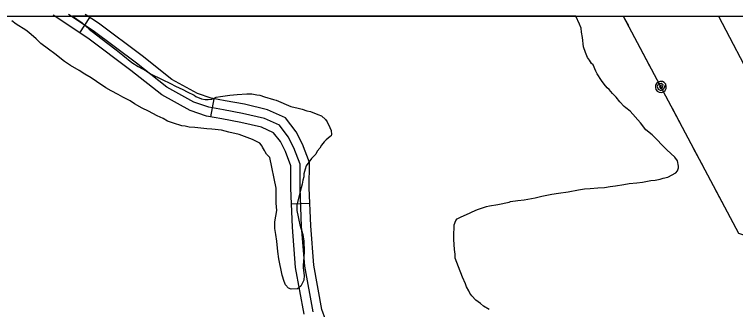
# Model space of a CAD drawing. Extents: x 3263578 to 3301413, y 764927 to 798602.
# Drawn here: x 3293417 to 3294593, y 793539 to 794020 of the extents above; entities that cross this region are included whole.
import ezdxf

# ---------------------------------------------------------------- set-up
doc = ezdxf.new("R2010")
doc.units = 0
for name, color, linetype in [('V-GRID-FRAM', 7, 'Continuous'), ('V-ROAD-CNTR', 7, 'Continuous'), ('V-SITE-VEGE', 7, 'Continuous'), ('V-UTIL-LINE', 7, 'Continuous')]:
    doc.layers.add(name, color=color, linetype=linetype)

msp = doc.modelspace()

# ---------------------------------------------------------------- linework, layer by layer
at = {"layer": 'V-GRID-FRAM'}
msp.add_lwpolyline([(3267734.9, 794015.5), (3299171.2, 794017.8), (3299180.4, 775831.7), (3267728.3, 775829.4), (3267734.9, 794015.5)], dxfattribs=at)
at = {"layer": 'V-ROAD-CNTR'}
for p, q in [((3293523.5, 793990.1), (3293540, 794015.1)), ((3293737.3, 793853), (3293742.8, 793882.5)), ((3293868.9, 793711.2), (3293898.9, 793712.3))]:
    msp.add_line(p, q, dxfattribs=at)
for points in [[(3293889.4, 793531.5), (3293875.5, 793607.8), (3293870.4, 793673.6), (3293867.9, 793737), (3293868, 793773.2), (3293859, 793796.7), (3293850.7, 793812.8), (3293839.7, 793827.3), (3293820, 793836.1), (3293786, 793844.2), (3293755.1, 793849.7), (3293730.4, 793854.3), (3293703.5, 793863.5), (3293657.2, 793889.1), (3293607.1, 793928.8), (3293536.8, 793981.3), (3293480.2, 794018.8)], [(3293903.9, 793535.5), (3293890.4, 793609.8), (3293885.3, 793674.5), (3293882.9, 793737.3), (3293883, 793775.9), (3293872.7, 793802.8), (3293863.5, 793820.8), (3293849.3, 793839.4), (3293824.8, 793850.3), (3293789.1, 793858.9), (3293757.8, 793864.4), (3293734.2, 793868.8), (3293709.6, 793877.3), (3293665.6, 793901.6), (3293616.3, 793940.7), (3293545.4, 793993.6), (3293505.3, 794020.1)], [(3293930.5, 793506.6), (3293918.5, 793539.4), (3293905.3, 793611.7), (3293900.3, 793675.4), (3293897.9, 793737.5), (3293898.1, 793778.7), (3293886.5, 793808.9), (3293876.2, 793828.9), (3293858.9, 793851.6), (3293829.6, 793864.6), (3293792.1, 793873.6), (3293760.5, 793879.2), (3293738, 793883.4), (3293715.7, 793891), (3293673.9, 793914.1), (3293625.4, 793952.6), (3293554, 794005.9), (3293532.5, 794020.1)]]:
    msp.add_lwpolyline(points, dxfattribs=at)
at = {"layer": 'V-SITE-VEGE'}
for p, q in [((3294332.4, 794017.5), (3293511.8, 794017.4)), ((3293511.8, 794017.4), (3293527.5, 794006.2)), ((3294338.2, 794004.1), (3294332.4, 794017.5)), ((3293420, 794004.2), (3293413, 794009.7)), ((3293527.5, 794006.2), (3293539, 793996.2)), ((3293435.9, 793994.3), (3293420, 794004.2)), ((3293440.4, 793990.8), (3293435.9, 793994.3)), ((3293539, 793996.2), (3293557.9, 793981.3)), ((3294341.2, 793997.6), (3294338.2, 794004.1)), ((3294341.6, 793991.1), (3294341.2, 793997.6)), ((3293452.8, 793980.3), (3293440.4, 793990.8)), ((3294343.1, 793982.7), (3294341.6, 793991.1)), ((3294345.1, 793967.2), (3294343.1, 793982.7)), ((3293460.3, 793972.8), (3293452.8, 793980.3)), ((3293472.8, 793963.4), (3293460.3, 793972.8)), ((3293557.9, 793981.3), (3293582.8, 793962.4)), ((3293483.2, 793955.9), (3293472.8, 793963.4)), ((3293582.8, 793962.4), (3293593.8, 793953.9)), ((3294348.1, 793958.3), (3294345.1, 793967.2)), ((3294351.6, 793949.8), (3294348.1, 793958.3)), ((3293498.6, 793943.5), (3293483.2, 793955.9)), ((3293593.8, 793953.9), (3293608.7, 793941.9)), ((3294354.6, 793945.3), (3294351.6, 793949.8)), ((3293508.6, 793937), (3293498.6, 793943.5)), ((3293522.5, 793928.5), (3293508.6, 793937)), ((3293608.7, 793941.9), (3293618.6, 793935.5)), ((3293618.6, 793935.5), (3293632.1, 793928)), ((3294358.1, 793940.3), (3294354.6, 793945.3)), ((3294360.6, 793937.9), (3294358.1, 793940.3)), ((3294365, 793927.9), (3294360.6, 793937.9)), ((3293532, 793922.5), (3293522.5, 793928.5)), ((3293632.1, 793928), (3293639.1, 793923.5)), ((3293639.1, 793923.5), (3293658, 793914)), ((3294367, 793923.4), (3294365, 793927.9)), ((3294374, 793912.5), (3294367, 793923.4)), ((3293542, 793916.6), (3293532, 793922.5)), ((3293550.9, 793910.6), (3293542, 793916.6)), ((3293658, 793914), (3293671.4, 793907.6)), ((3294378.5, 793906.5), (3294374, 793912.5)), ((3293566.4, 793900.6), (3293550.9, 793910.6)), ((3293574.8, 793895.6), (3293566.4, 793900.6)), ((3293671.4, 793907.6), (3293679.9, 793903.1)), ((3293679.9, 793903.1), (3293691.8, 793897.6)), ((3294383.5, 793900.5), (3294378.5, 793906.5)), ((3294386.9, 793897.5), (3294383.5, 793900.5)), ((3293586.3, 793889.7), (3293574.8, 793895.6)), ((3293593.7, 793885.2), (3293586.3, 793889.7)), ((3293691.8, 793897.6), (3293698.8, 793894.1)), ((3293698.8, 793894.1), (3293710.3, 793888.6)), ((3293710.3, 793888.6), (3293712.7, 793886.2)), ((3293753.1, 793886.1), (3293768.5, 793888.6)), ((3293768.5, 793888.6), (3293780, 793889.6)), ((3293780, 793889.6), (3293795.9, 793890.6)), ((3293795.9, 793890.6), (3293803.9, 793890.6)), ((3293803.9, 793890.6), (3293812.3, 793889.1)), ((3293812.3, 793889.1), (3293817.3, 793888.6)), ((3293817.3, 793888.6), (3293824.8, 793885.6)), ((3294392.4, 793891), (3294386.9, 793897.5)), ((3294397.9, 793885.1), (3294392.4, 793891)), ((3293605.7, 793879.2), (3293593.7, 793885.2)), ((3293612.7, 793874.2), (3293605.7, 793879.2)), ((3293712.7, 793886.2), (3293722.2, 793882.7)), ((3293722.2, 793882.7), (3293728.2, 793881.7)), ((3293728.2, 793881.7), (3293733.2, 793881.7)), ((3293733.2, 793881.7), (3293739.1, 793882.2)), ((3293739.1, 793882.2), (3293746.1, 793885.1)), ((3293746.1, 793885.1), (3293753.1, 793886.1)), ((3293824.8, 793885.6), (3293839.7, 793881.6)), ((3293839.7, 793881.6), (3293843.7, 793880.1)), ((3293843.7, 793880.1), (3293867.6, 793870.2)), ((3294403.9, 793877.6), (3294397.9, 793885.1)), ((3294411.3, 793870.1), (3294403.9, 793877.6)), ((3293625.6, 793867.2), (3293612.7, 793874.2)), ((3293635.6, 793862.3), (3293625.6, 793867.2)), ((3293867.6, 793870.2), (3293879.6, 793867.2)), ((3293879.6, 793867.2), (3293886, 793865.7)), ((3293886, 793865.7), (3293894, 793863.2)), ((3294413.8, 793868.1), (3294411.3, 793870.1)), ((3294420.8, 793862.2), (3294413.8, 793868.1)), ((3293650, 793854.8), (3293635.6, 793862.3)), ((3293659.5, 793850.3), (3293650, 793854.8)), ((3293894, 793863.2), (3293900, 793861.7)), ((3293900, 793861.7), (3293911.9, 793857.2)), ((3293911.9, 793857.2), (3293917.9, 793854.7)), ((3293917.9, 793854.7), (3293924.4, 793848.8)), ((3294437.7, 793843.2), (3294420.8, 793862.2)), ((3293666.9, 793846.3), (3293659.5, 793850.3)), ((3293676.4, 793842.8), (3293666.9, 793846.3)), ((3293689.8, 793838.4), (3293676.4, 793842.8)), ((3293924.4, 793848.8), (3293926.9, 793844.8)), ((3293926.9, 793844.8), (3293931.3, 793835.8)), ((3294446.7, 793831.8), (3294437.7, 793843.2)), ((3293695.3, 793837.9), (3293689.8, 793838.4)), ((3293701.8, 793836.4), (3293695.3, 793837.9)), ((3293711.2, 793835.9), (3293701.8, 793836.4)), ((3293730.7, 793833.4), (3293711.2, 793835.9)), ((3293739.1, 793832.9), (3293730.7, 793833.4)), ((3293754.6, 793831.4), (3293739.1, 793832.9)), ((3293766.5, 793828.4), (3293754.6, 793831.4)), ((3293931.3, 793835.8), (3293933.3, 793830.8)), ((3293933.3, 793830.8), (3293933.8, 793824.4)), ((3294456.6, 793823.8), (3294446.7, 793831.8)), ((3293783.4, 793824.4), (3293766.5, 793828.4)), ((3293805.3, 793816.4), (3293783.4, 793824.4)), ((3293931.8, 793820.9), (3293925.3, 793815.9)), ((3293933.3, 793822.4), (3293931.8, 793820.9)), ((3293933.8, 793824.4), (3293933.3, 793822.4)), ((3294481, 793799.4), (3294456.6, 793823.8)), ((3293809.8, 793813.9), (3293805.3, 793816.4)), ((3293812.8, 793812.4), (3293809.8, 793813.9)), ((3293817.3, 793810.4), (3293812.8, 793812.4)), ((3293820.8, 793805.5), (3293817.3, 793810.4)), ((3293821.8, 793803.5), (3293820.8, 793805.5)), ((3293917.9, 793806.9), (3293914.9, 793802.4)), ((3293921.9, 793812.4), (3293917.9, 793806.9)), ((3293925.3, 793815.9), (3293921.9, 793812.4)), ((3293824.8, 793798.5), (3293821.8, 793803.5)), ((3293825.8, 793796), (3293824.8, 793798.5)), ((3293828.2, 793792.5), (3293825.8, 793796)), ((3293910.9, 793797), (3293908.4, 793792.5)), ((3293914.9, 793802.4), (3293910.9, 793797)), ((3294494, 793787.4), (3294481, 793799.4)), ((3293833.7, 793787), (3293828.2, 793792.5)), ((3293843.7, 793737.2), (3293833.7, 793787)), ((3293901.4, 793785.5), (3293892.5, 793773.1)), ((3293908.4, 793792.5), (3293901.4, 793785.5)), ((3294498, 793781.5), (3294494, 793787.4)), ((3293892.5, 793773.1), (3293891, 793768.1)), ((3294497.9, 793765), (3294499.9, 793770)), ((3294499.9, 793773), (3294498, 793781.5)), ((3294499.9, 793770), (3294499.9, 793773)), ((3293891, 793768.1), (3293889, 793760.1)), ((3293889, 793760.1), (3293889, 793755.2)), ((3294482.5, 793755.1), (3294495.5, 793762.1)), ((3294495.5, 793762.1), (3294497.9, 793765)), ((3293887.5, 793750.2), (3293886, 793743.2)), ((3293889, 793755.2), (3293887.5, 793750.2)), ((3294431.7, 793745.6), (3294441.2, 793746.6)), ((3294441.2, 793746.6), (3294454.6, 793749.6)), ((3294454.6, 793749.6), (3294461.6, 793750.1)), ((3294461.6, 793750.1), (3294470.1, 793751.6)), ((3294470.1, 793751.6), (3294475, 793753.1)), ((3294475, 793753.1), (3294482.5, 793755.1)), ((3293843.7, 793712.3), (3293843.7, 793737.2)), ((3293886, 793743.2), (3293883, 793731.3)), ((3294336.6, 793734.2), (3294346.6, 793735.7)), ((3294346.6, 793735.7), (3294356, 793736.2)), ((3294356, 793736.2), (3294368, 793737.7)), ((3294368, 793737.7), (3294378.9, 793738.2)), ((3294378.9, 793738.2), (3294388.4, 793739.7)), ((3294388.4, 793739.7), (3294396.9, 793740.7)), ((3294396.9, 793740.7), (3294410.8, 793742.7)), ((3294410.8, 793742.7), (3294419.3, 793744.6)), ((3294419.3, 793744.6), (3294431.7, 793745.6)), ((3293883, 793731.3), (3293881, 793722.8)), ((3294265.9, 793721.3), (3294276.9, 793723.8)), ((3294276.9, 793723.8), (3294293.3, 793727.2)), ((3294293.3, 793727.2), (3294304.2, 793728.7)), ((3294304.2, 793728.7), (3294319.7, 793731.2)), ((3294319.7, 793731.2), (3294336.6, 793734.2)), ((3293844.7, 793700.4), (3293843.7, 793712.3)), ((3293881, 793722.8), (3293877.5, 793709.3)), ((3294205.1, 793710.3), (3294223.6, 793714.3)), ((3294223.6, 793714.3), (3294226.1, 793715.3)), ((3294226.1, 793715.3), (3294238, 793716.8)), ((3294238, 793716.8), (3294248, 793717.8)), ((3294248, 793717.8), (3294265.9, 793721.3)), ((3293841.7, 793682), (3293844.7, 793700.4)), ((3293877.5, 793709.3), (3293877.5, 793700.4)), ((3293877.5, 793700.4), (3293882.5, 793677)), ((3294163.3, 793698.4), (3294171.8, 793701.9)), ((3294171.8, 793701.9), (3294186.7, 793706.9)), ((3294186.7, 793706.9), (3294191.7, 793708.3)), ((3294191.7, 793708.3), (3294205.1, 793710.3)), ((3294138.9, 793686.9), (3294144.4, 793689.9)), ((3294144.4, 793689.9), (3294150.4, 793692.4)), ((3294150.4, 793692.4), (3294158.8, 793696.4)), ((3294158.8, 793696.4), (3294163.3, 793698.4)), ((3293841.7, 793671), (3293841.7, 793682)), ((3293882.5, 793677), (3293887.5, 793661.5)), ((3294133.9, 793677), (3294136.9, 793684)), ((3294133.9, 793673.5), (3294133.9, 793677)), ((3294136.9, 793684), (3294138.9, 793686.9)), ((3293843.2, 793661.6), (3293841.7, 793671)), ((3294133.4, 793661.6), (3294133.9, 793673.5)), ((3293845.1, 793650.6), (3293843.2, 793661.6)), ((3293887.5, 793661.5), (3293889, 793650.6)), ((3294133.4, 793653.1), (3294133.4, 793661.6)), ((3294134.4, 793637.2), (3294133.4, 793653.1)), ((3293846.6, 793633.7), (3293845.1, 793650.6)), ((3293889, 793650.6), (3293889.5, 793633.7)), ((3293848.1, 793621.7), (3293846.6, 793633.7)), ((3293889.5, 793633.7), (3293889, 793623.7)), ((3294135.4, 793629.2), (3294134.4, 793637.2)), ((3294135.9, 793622.7), (3294135.4, 793629.2)), ((3293853.6, 793595.3), (3293848.1, 793621.7)), ((3293889, 793623.7), (3293888, 793611.7)), ((3294140.9, 793608.8), (3294135.9, 793622.7)), ((3293888, 793611.7), (3293888, 793607.3)), ((3293888, 793607.3), (3293889.4, 793594.8)), ((3294147.4, 793591.8), (3294140.9, 793608.8)), ((3293857.1, 793584.9), (3293853.6, 793595.3)), ((3293889.4, 793594.8), (3293888.9, 793586.9)), ((3293859.1, 793579.4), (3293857.1, 793584.9)), ((3293888.9, 793586.9), (3293884, 793577.4)), ((3294152.3, 793580.9), (3294147.4, 793591.8)), ((3293864.1, 793573.9), (3293859.1, 793579.4)), ((3293868.5, 793572.4), (3293864.1, 793573.9)), ((3293878.5, 793572.9), (3293868.5, 793572.4)), ((3293884, 793577.4), (3293878.5, 793572.9)), ((3294154.3, 793575.9), (3294152.3, 793580.9)), ((3294157.8, 793569.4), (3294154.3, 793575.9)), ((3294159.8, 793565.9), (3294157.8, 793569.4)), ((3294162.8, 793561.5), (3294159.8, 793565.9)), ((3294169.3, 793554.5), (3294162.8, 793561.5)), ((3294176.7, 793549), (3294169.3, 793554.5)), ((3294181.7, 793544.5), (3294176.7, 793549)), ((3294191.2, 793539.1), (3294181.7, 793544.5))]:
    msp.add_line(p, q, dxfattribs=at)
at = {"layer": 'V-UTIL-LINE'}
for points in [[(3294409.6, 794017.5), (3294418, 794001.8)], [(3294409.6, 794017.5), (3294597.4, 793663.5), (3296321.3, 793073.1), (3296470.2, 793021.8)], [(3294564.8, 794017.5), (3294576.8, 793994.7)], [(3294564.8, 794017.5), (3294683.5, 793791.3), (3296073, 793321), (3296572.1, 793148)], [(3294436.7, 793966.4), (3294452.6, 793936.4)], [(3294470.9, 793902), (3294472.2, 793904.5), (3294469.9, 793904.2), (3294468.7, 793901.7), (3294470.4, 793899.3), (3294473.5, 793900.8), (3294474.9, 793905.2), (3294471.5, 793907.8), (3294466.8, 793906.7), (3294465.2, 793902.4), (3294466.4, 793898.1), (3294470.9, 793896.3), (3294475.9, 793898.6), (3294478.9, 793906.2), (3294476.6, 793908.9), (3294473.6, 793910.6), (3294470.1, 793910.9), (3294466.7, 793909.9), (3294464, 793907.7), (3294462.3, 793904.6), (3294462, 793901.1), (3294463, 793897.7), (3294465.2, 793895), (3294468.3, 793893.3), (3294471.8, 793893), (3294475.1, 793894), (3294477.9, 793896.2), (3294479.5, 793899.3), (3294479.9, 793902.8), (3294478.9, 793906.2)], [(3294489.2, 793867.5), (3294505.1, 793837.5)], [(3294523.9, 793802.1), (3294539.8, 793772.1)], [(3294558.5, 793736.8), (3294574.5, 793706.7)]]:
    msp.add_lwpolyline(points, dxfattribs=at)

doc.saveas('drawing.dxf')
